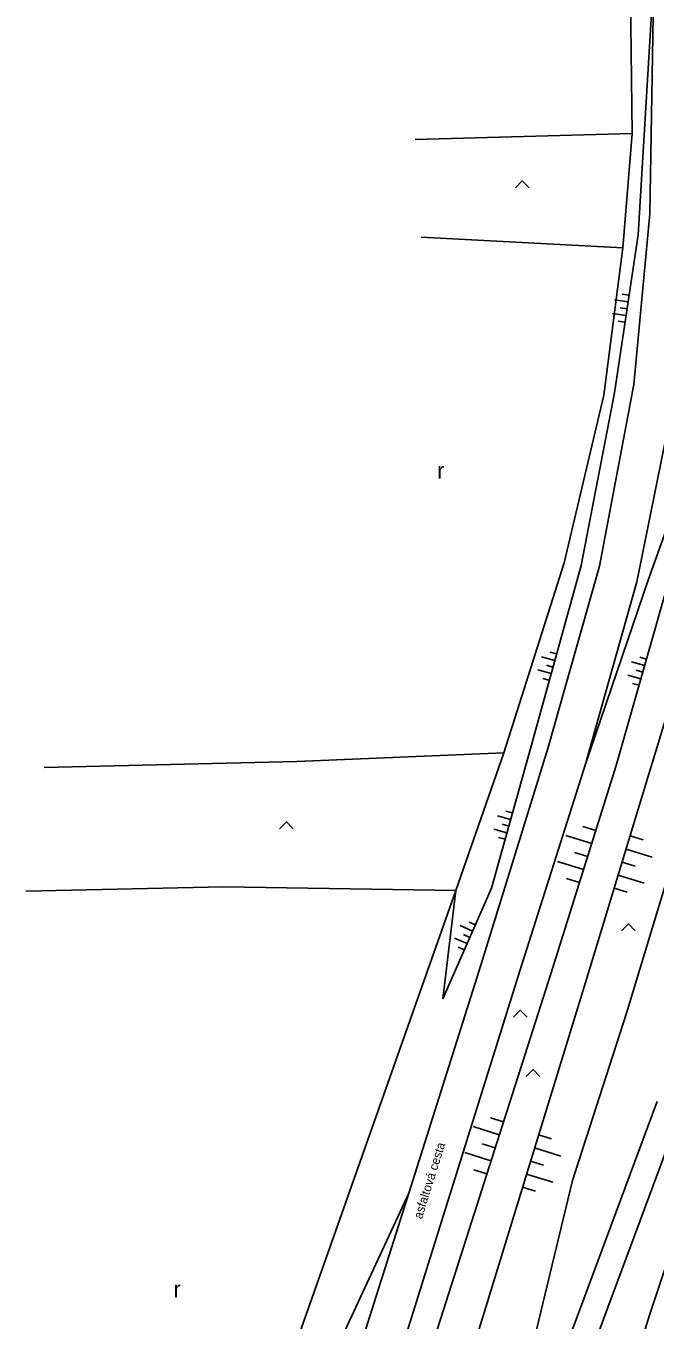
# Model space of a CAD drawing. Extents: x -539515 to -538098, y -1182060 to -1180157.
# Drawn here: x -539247.5 to -539201.5, y -1180755.5 to -1180660.7 of the extents above; entities that cross this region are included whole.
import ezdxf

# ---------------------------------------------------------------- set-up
doc = ezdxf.new("R2010")
doc.units = 0
for name, color, linetype in [('Vrstva 13', 7, 'Continuous'), ('Vrstva 23', 7, 'Continuous'), ('Vrstva 27', 7, 'Continuous'), ('Vrstva 29', 7, 'Continuous'), ('Vrstva 36', 7, 'Continuous'), ('Vrstva 40', 7, 'Continuous')]:
    doc.layers.add(name, color=color, linetype=linetype)

msp = doc.modelspace()

# ---------------------------------------------------------------- linework, layer by layer
at = {"layer": 'Vrstva 13'}
for p, q in [((-539201.55, -1180656.79), (-539201.85, -1180674.5)), ((-539201.85, -1180674.5), (-539203.02, -1180686.98)), ((-539203.02, -1180686.98), (-539205.53, -1180700.29)), ((-539202.81, -1180701.43), (-539200.06, -1180687.78)), ((-539205.53, -1180700.29), (-539209.33, -1180713.64)), ((-539206.6, -1180714.86), (-539202.81, -1180701.43)), ((-539209.33, -1180713.64), (-539214.23, -1180729.51)), ((-539211.35, -1180729.86), (-539206.6, -1180714.86)), ((-539220.29, -1180758.48), (-539211.35, -1180729.86)), ((-539225.12, -1180758.3), (-539219.507, -1180746.193))]:
    msp.add_line(p, q, dxfattribs=at)
for points in [[(-539214.23, -1180729.51), (-539219.507, -1180746.193)], [(-539219.507, -1180746.193), (-539223.14, -1180757.68)]]:
    msp.add_lwpolyline(points, dxfattribs=at)
at = {"layer": 'Vrstva 23'}
for p, q in [((-539219.05, -1180669.05), (-539203.14, -1180668.61)), ((-539218.6, -1180676.19), (-539203.84, -1180676.97)), ((-539227.7, -1180714.6), (-539212.54, -1180713.96)), ((-539246.21, -1180715.04), (-539227.7, -1180714.6)), ((-539247.54, -1180724.09), (-539233.07, -1180723.77)), ((-539233.07, -1180723.77), (-539216.06, -1180724.05)), ((-539216.06, -1180724.05), (-539230.21, -1180764.12))]:
    msp.add_line(p, q, dxfattribs=at)
at = {"layer": 'Vrstva 27'}
for p, q in [((-539203.451, -1180680.94), (-539204.44, -1180680.794)), ((-539203.377, -1180680.446), (-539203.872, -1180680.372)), ((-539203.597, -1180681.93), (-539204.587, -1180681.783)), ((-539203.524, -1180681.435), (-539204.019, -1180681.362)), ((-539203.671, -1180682.424), (-539204.165, -1180682.351)), ((-539208.683, -1180706.709), (-539209.165, -1180706.576)), ((-539208.816, -1180707.191), (-539209.78, -1180706.924)), ((-539208.95, -1180707.673), (-539209.432, -1180707.539)), ((-539202.232, -1180707.571), (-539203.194, -1180707.298)), ((-539202.096, -1180707.09), (-539202.577, -1180706.953)), ((-539209.084, -1180708.155), (-539210.047, -1180707.888)), ((-539209.217, -1180708.637), (-539209.699, -1180708.503)), ((-539202.506, -1180708.533), (-539203.468, -1180708.26)), ((-539202.369, -1180708.052), (-539202.85, -1180707.915)), ((-539202.642, -1180709.014), (-539203.123, -1180708.877)), ((-539212.047, -1180718.842), (-539213.011, -1180718.575)), ((-539211.914, -1180718.36), (-539212.395, -1180718.227)), ((-539212.315, -1180719.806), (-539213.278, -1180719.538)), ((-539212.181, -1180719.324), (-539212.663, -1180719.19)), ((-539206.106, -1180720.6), (-539208.014, -1180720)), ((-539205.806, -1180719.646), (-539206.76, -1180719.346)), ((-539203.306, -1180720.046), (-539202.349, -1180720.338)), ((-539212.448, -1180720.288), (-539212.93, -1180720.154)), ((-539203.597, -1180721.002), (-539201.684, -1180721.586)), ((-539206.706, -1180722.508), (-539208.614, -1180721.908)), ((-539206.406, -1180721.554), (-539207.36, -1180721.254)), ((-539203.889, -1180721.959), (-539202.932, -1180722.251)), ((-539204.181, -1180722.916), (-539202.268, -1180723.499)), ((-539207.006, -1180723.462), (-539207.96, -1180723.162)), ((-539204.472, -1180723.872), (-539203.516, -1180724.164)), ((-539214.831, -1180727.012), (-539215.746, -1180726.608)), ((-539214.629, -1180726.554), (-539215.087, -1180726.352)), ((-539215.235, -1180727.926), (-539216.15, -1180727.523)), ((-539215.033, -1180727.469), (-539215.49, -1180727.267)), ((-539215.437, -1180728.384), (-539215.894, -1180728.182)), ((-539212.573, -1180740.98), (-539213.525, -1180740.675)), ((-539212.877, -1180741.933), (-539214.782, -1180741.323)), ((-539213.182, -1180742.885), (-539214.134, -1180742.58)), ((-539210.001, -1180741.939), (-539209.045, -1180742.232)), ((-539213.487, -1180743.837), (-539215.392, -1180743.228)), ((-539210.295, -1180742.895), (-539208.383, -1180743.482)), ((-539213.791, -1180744.79), (-539214.744, -1180744.485)), ((-539210.588, -1180743.851), (-539209.632, -1180744.144)), ((-539210.881, -1180744.807), (-539208.969, -1180745.394)), ((-539211.175, -1180745.763), (-539210.219, -1180746.056))]:
    msp.add_line(p, q, dxfattribs=at)
at = {"layer": 'Vrstva 29'}
for p, q in [((-539203.14, -1180668.61), (-539203.3, -1180657.2)), ((-539201.55, -1180656.79), (-539202.72, -1180676.02)), ((-539203.84, -1180676.97), (-539203.14, -1180668.61)), ((-539202.72, -1180676.02), (-539204.44, -1180687.6)), ((-539205.22, -1180687.76), (-539203.84, -1180676.97)), ((-539208.13, -1180700.05), (-539205.22, -1180687.76)), ((-539204.44, -1180687.6), (-539206.89, -1180700.24)), ((-539201.95, -1180701.24), (-539197.53, -1180688.85)), ((-539212.54, -1180713.96), (-539208.13, -1180700.05)), ((-539206.89, -1180700.24), (-539210.8, -1180714.35)), ((-539206.6, -1180714.86), (-539201.95, -1180701.24)), ((-539204.31, -1180714.89), (-539200.64, -1180701.96)), ((-539197.99, -1180702.51), (-539201.95, -1180715.6)), ((-539216.06, -1180724.05), (-539212.54, -1180713.96)), ((-539210.8, -1180714.35), (-539213.44, -1180723.86)), ((-539209.11, -1180730.15), (-539204.31, -1180714.89)), ((-539201.95, -1180715.6), (-539206.48, -1180730.46)), ((-539198.28, -1180715.54), (-539203.57, -1180733.02)), ((-539213.44, -1180723.86), (-539217.02, -1180731.97)), ((-539217.02, -1180731.97), (-539216.06, -1180724.05)), ((-539218.31, -1180758.92), (-539209.11, -1180730.15)), ((-539206.48, -1180730.46), (-539215.45, -1180759.7)), ((-539203.57, -1180733.02), (-539207.52, -1180745.28)), ((-539207.72, -1180756.69), (-539201.32, -1180739.48)), ((-539205.966, -1180757.322), (-539199.573, -1180740.13)), ((-539207.52, -1180745.28), (-539210.17, -1180756.3))]:
    msp.add_line(p, q, dxfattribs=at)
msp.add_lwpolyline([(-539202.827, -1180758.204), (-539201.875, -1180755.125), (-539200.847, -1180752.07), (-539199.744, -1180749.042)], dxfattribs=at)
at = {"layer": 'Vrstva 36'}
for points in [[(-539211.698, -1180672.573), (-539211.198, -1180672.073), (-539210.698, -1180672.573)], [(-539228.965, -1180719.516), (-539228.465, -1180719.016), (-539227.965, -1180719.516)], [(-539203.921, -1180726.99), (-539203.421, -1180726.49), (-539202.921, -1180726.99)], [(-539211.845, -1180733.312), (-539211.345, -1180732.812), (-539210.845, -1180733.312)], [(-539210.901, -1180737.653), (-539210.401, -1180737.153), (-539209.901, -1180737.653)]]:
    msp.add_lwpolyline(points, dxfattribs=at)

# ---------------------------------------------------------------- texts
for p in [(-539217.43, -1180693.879), (-539236.729, -1180753.828)]:
    msp.add_text('r', height=1.2, dxfattribs=at).set_placement(p)
at = {"layer": 'Vrstva 40'}
msp.add_text('asfaltová cesta', height=0.65, rotation=72.65281, dxfattribs=at).set_placement((-539218.553, -1180748.14))

doc.saveas('drawing.dxf')
